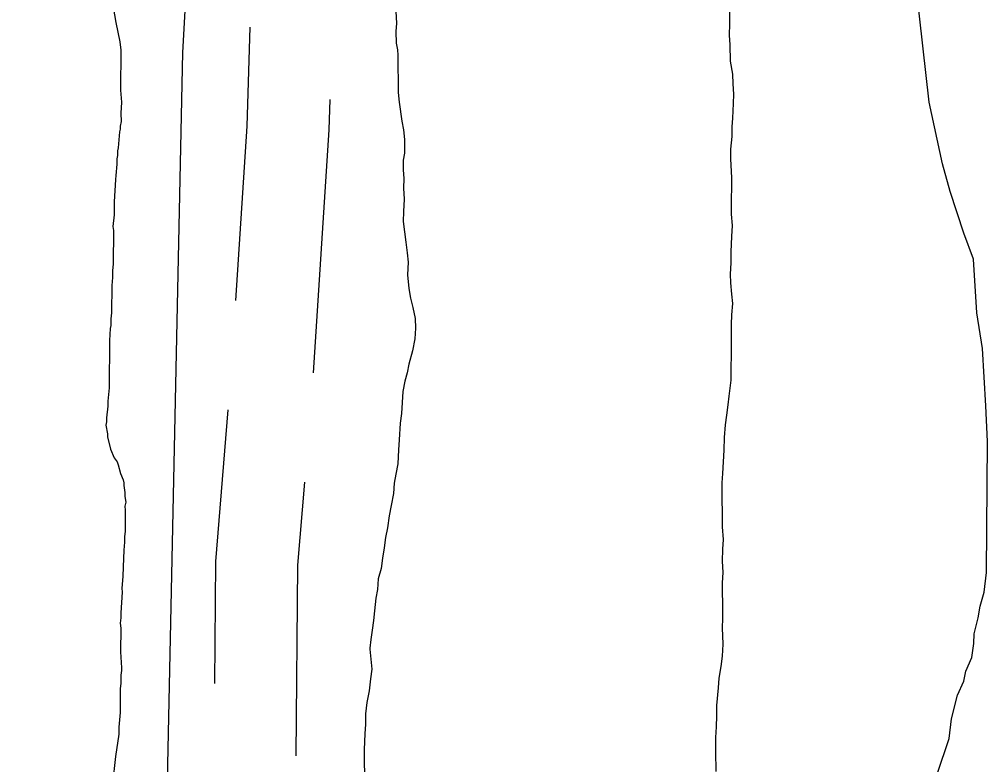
# Model space of a CAD drawing. Extents: x 3172231 to 3210228, y 940198 to 965780.
# Drawn here: x 3177807.4 to 3178161, y 957505.7 to 957777.7 of the extents above; entities that cross this region are included whole.
import ezdxf

# ---------------------------------------------------------------- set-up
doc = ezdxf.new("R2010")
doc.units = 0
for name, color, linetype in [('V-ROAD-CNTR', 7, 'Continuous'), ('V-SITE-VEGE', 7, 'Continuous'), ('V-TOPO-SHOR', 7, 'Continuous')]:
    doc.layers.add(name, color=color, linetype=linetype)

msp = doc.modelspace()

# ---------------------------------------------------------------- linework, layer by layer
at = {"layer": 'V-ROAD-CNTR'}
for points in [[(3177891.645, 957774.925), (3177890.498, 957738.786), (3177886.385, 957675.076)], [(3177920.822, 957748.504), (3177920.468, 957737.344), (3177914.744, 957648.695)], [(3177883.57, 957635.177), (3177879.058, 957579.841), (3177878.659, 957535.362)], [(3177911.521, 957608.826), (3177909.048, 957578.485), (3177908.423, 957508.929)]]:
    msp.add_lwpolyline(points, dxfattribs=at)
at = {"layer": 'V-SITE-VEGE'}
for p, q in [((3177840.897, 957786.648), (3177842.687, 957776.592)), ((3177842.687, 957776.592), (3177844.088, 957769.469)), ((3177844.088, 957769.469), (3177844.479, 957766.539)), ((3177844.479, 957766.539), (3177844.348, 957751.9)), ((3177844.348, 957751.9), (3177844.727, 957747.505)), ((3177844.727, 957747.505), (3177844.483, 957743.531)), ((3177844.483, 957743.531), (3177844.663, 957740.394)), ((3177844.221, 957737.678), (3177844.002, 957736.636)), ((3177844.229, 957738.725), (3177844.221, 957737.678)), ((3177844.663, 957740.394), (3177844.229, 957738.725)), ((3177844.002, 957736.636), (3177843.531, 957730.783)), ((3177843.531, 957730.783), (3177843.314, 957729.736)), ((3177843.076, 957726.814), (3177843.06, 957724.931)), ((3177843.297, 957728.069), (3177843.076, 957726.814)), ((3177843.314, 957729.736), (3177843.297, 957728.069)), ((3177843.06, 957724.931), (3177842.605, 957720.754)), ((3177842.605, 957720.754), (3177842.593, 957719.289)), ((3177842.593, 957719.289), (3177842.099, 957711.136)), ((3177842.099, 957711.136), (3177842.056, 957706.329)), ((3177842.056, 957706.329), (3177841.601, 957702.147)), ((3177841.601, 957702.147), (3177841.796, 957700.681)), ((3177841.796, 957700.681), (3177841.687, 957688.344)), ((3177841.687, 957688.344), (3177841.456, 957686.044)), ((3177841.456, 957686.044), (3177841.436, 957683.535)), ((3177841.198, 957680.611), (3177841.11, 957670.571)), ((3177841.436, 957683.535), (3177841.198, 957680.611)), ((3177841.11, 957670.571), (3177840.881, 957668.482)), ((3177840.881, 957668.482), (3177840.858, 957665.974)), ((3177840.641, 957664.929), (3177840.391, 957660.538)), ((3177840.858, 957665.974), (3177840.641, 957664.929)), ((3177840.391, 957660.538), (3177840.235, 957643.181)), ((3177840.235, 957643.181), (3177839.775, 957638.377)), ((3177839.775, 957638.377), (3177839.758, 957636.495)), ((3177839.758, 957636.495), (3177839.302, 957632.315)), ((3177839.302, 957632.315), (3177839.289, 957630.85)), ((3177839.289, 957630.85), (3177839.068, 957629.597)), ((3177839.068, 957629.597), (3177839.668, 957626.455)), ((3177839.668, 957626.455), (3177839.66, 957625.411)), ((3177839.66, 957625.411), (3177840.663, 957620.801)), ((3177840.663, 957620.801), (3177842.099, 957617.649)), ((3177842.099, 957617.649), (3177843.133, 957616.177)), ((3177843.133, 957616.177), (3177843.541, 957615.128)), ((3177843.541, 957615.128), (3177844.35, 957611.982)), ((3177844.35, 957611.982), (3177845.374, 957609.672)), ((3177845.374, 957609.672), (3177845.575, 957608.626)), ((3177845.575, 957608.626), (3177845.564, 957607.579)), ((3177845.564, 957607.579), (3177845.96, 957605.066)), ((3177845.96, 957605.066), (3177845.947, 957603.604)), ((3177845.947, 957603.604), (3177846.347, 957601.511)), ((3177846.347, 957601.511), (3177845.915, 957600.046)), ((3177845.915, 957600.046), (3177846.111, 957598.582)), ((3177846.111, 957598.582), (3177846.042, 957590.845)), ((3177845.814, 957588.965), (3177845.798, 957586.874)), ((3177846.042, 957590.845), (3177845.814, 957588.965)), ((3177845.798, 957586.874), (3177845.562, 957583.947)), ((3177845.562, 957583.947), (3177845.298, 957577.883)), ((3177845.298, 957577.883), (3177845.265, 957574.33)), ((3177845.265, 957574.33), (3177844.811, 957570.15)), ((3177845.007, 957568.683), (3177844.522, 957561.159)), ((3177844.811, 957570.15), (3177845.007, 957568.683)), ((3177844.522, 957561.159), (3177844.506, 957559.277)), ((3177844.506, 957559.277), (3177844.278, 957557.397)), ((3177844.278, 957557.397), (3177844.471, 957555.513)), ((3177844.471, 957555.513), (3177844.393, 957546.94)), ((3177844.393, 957546.94), (3177844.759, 957541.08)), ((3177844.749, 957540.034), (3177844.526, 957538.363)), ((3177844.759, 957541.08), (3177844.749, 957540.034)), ((3177844.526, 957538.363), (3177844.499, 957535.434)), ((3177844.272, 957533.345), (3177844.194, 957524.77)), ((3177844.499, 957535.434), (3177844.272, 957533.345)), ((3177844.194, 957524.77), (3177843.727, 957519.339)), ((3177843.727, 957519.339), (3177843.705, 957516.828)), ((3177843.705, 957516.828), (3177842.587, 957508.681)), ((3177842.587, 957508.681), (3177841.452, 957498.652))]:
    msp.add_line(p, q, dxfattribs=at)
msp.add_lwpolyline([(3178142.594, 957502.254), (3178147.05, 957515.235), (3178147.837, 957522.46), (3178150.086, 957531.121), (3178152.302, 957536.165), (3178153.059, 957539.776), (3178155.273, 957544.818), (3178156.041, 957549.875), (3178156.074, 957553.491), (3178157.573, 957559.265), (3178158.337, 957563.598), (3178159.828, 957568.649), (3178160.616, 957575.874), (3178161.044, 957623.613), (3178160.438, 957636.636), (3178159.181, 957657.628), (3178157.129, 957670.666), (3178155.857, 957690.208), (3178152.324, 957699.643), (3178147.399, 957714.878), (3178144.597, 957725.03), (3178139.735, 957747.498), (3178135.043, 957788.772)], dxfattribs=at)
at = {"layer": 'V-TOPO-SHOR'}
for points in [[(3177808.202, 956282.053), (3177812.179, 956447.896), (3177807.433, 956692.228), (3177816.725, 956843.791), (3177827.712, 956959.682), (3177844.128, 957107.661), (3177851.861, 957350.179), (3177861.091, 957476.775), (3177867.155, 957765.665), (3177882.088, 958034.915), (3177918.429, 958307.68), (3177947.567, 958551.928), (3178014.764, 959042.187), (3178022.034, 959097.453), (3177990.141, 959181.35), (3178008.234, 959286.523), (3178047.742, 959396.994), (3178094.356, 959496.747), (3178119.446, 959546.619), (3178133.681, 959574.683)], [(3177944.978, 957780.557), (3177945.15, 957776.373), (3177944.915, 957773.238), (3177945.087, 957769.054), (3177945.48, 957766.541), (3177945.675, 957764.657), (3177945.638, 957760.683), (3177945.796, 957755.035), (3177945.761, 957751.062), (3177946.148, 957747.502), (3177947.131, 957740.593), (3177947.731, 957737.449), (3177948.118, 957733.891), (3177948.079, 957729.707), (3177948.073, 957728.872), (3177947.631, 957726.365), (3177947.6, 957722.812), (3177947.78, 957719.672), (3177947.747, 957716.117), (3177947.921, 957712.142), (3177947.671, 957707.542), (3177947.641, 957703.987), (3177948.618, 957696.45), (3177949.001, 957692.473), (3177949.39, 957689.122), (3177949.138, 957684.524), (3177949.722, 957679.499), (3177950.315, 957675.937), (3177951.122, 957672.585), (3177951.923, 957668.603), (3177952.101, 957665.048), (3177951.856, 957661.075), (3177950.979, 957656.69), (3177949.683, 957651.892), (3177949.027, 957648.76), (3177948.163, 957645.633), (3177947.502, 957641.873), (3177947.258, 957637.902), (3177947.012, 957633.931), (3177946.561, 957630.379), (3177946.088, 957624.317), (3177945.847, 957620.555), (3177945.593, 957615.538), (3177944.931, 957611.779), (3177944.274, 957608.439), (3177944.03, 957604.677), (3177943.156, 957600.292), (3177942.494, 957596.534), (3177941.826, 957592.147), (3177941.167, 957588.598), (3177940.716, 957584.838), (3177940.055, 957581.08), (3177939.602, 957577.32), (3177938.523, 957573.564), (3177938.279, 957569.593), (3177937.624, 957566.461), (3177937.163, 957561.864), (3177936.715, 957558.312), (3177936.264, 957554.761), (3177935.816, 957551.419), (3177935.369, 957548.285), (3177935.365, 957547.868), (3177936.135, 957540.542), (3177935.687, 957536.989), (3177935.228, 957532.602), (3177934.353, 957528.426), (3177933.899, 957524.248), (3177933.866, 957520.484), (3177933.624, 957516.93), (3177933.364, 957511.284), (3177933.325, 957506.893), (3177933.491, 957502.082)], [(3178061.915, 957503.231), (3178061.772, 957510.553), (3178061.817, 957515.573), (3178062.06, 957519.544), (3178062.097, 957523.517), (3178062.13, 957527.281), (3178062.816, 957533.759), (3178063.058, 957537.312), (3178063.721, 957541.488), (3178064.174, 957545.248), (3178064.422, 957549.639), (3178064.268, 957555.705), (3178064.299, 957559.052), (3178064.348, 957564.698), (3178064.174, 957568.673), (3178064.205, 957572.02), (3178064.446, 957575.782), (3178064.276, 957579.966), (3178064.315, 957584.359), (3178064.557, 957587.91), (3178064.178, 957592.516), (3178064.217, 957596.698), (3178064.07, 957603.602), (3178064.115, 957608.619), (3178064.352, 957611.964), (3178064.848, 957620.535), (3178064.891, 957625.137), (3178065.35, 957629.732), (3178065.798, 957633.283), (3178066.251, 957637.044), (3178066.697, 957640.177), (3178067.377, 957646.028), (3178067.414, 957650.001), (3178067.463, 957655.648), (3178067.502, 957660.039), (3178067.559, 957666.314), (3178067.59, 957669.869), (3178068.047, 957674.047), (3178067.66, 957677.395), (3178067.279, 957681.583), (3178067.097, 957684.721), (3178067.342, 957688.901), (3178067.379, 957692.876), (3178067.639, 957698.52), (3178067.883, 957702.492), (3178067.502, 957706.678), (3178067.557, 957712.744), (3178067.586, 957715.879), (3178067.621, 957719.852), (3178067.264, 957726.758), (3178067.295, 957730.314), (3178067.756, 957734.909), (3178067.787, 957738.465), (3178068.024, 957741.6), (3178068.282, 957747.036), (3178068.313, 957750.382), (3178068.137, 957754.148), (3178067.961, 957757.706), (3178067.166, 957762.522), (3178067.01, 957768.38), (3178066.832, 957771.935), (3178066.869, 957776.119), (3178066.906, 957780.301)]]:
    msp.add_lwpolyline(points, dxfattribs=at)

doc.saveas('drawing.dxf')
